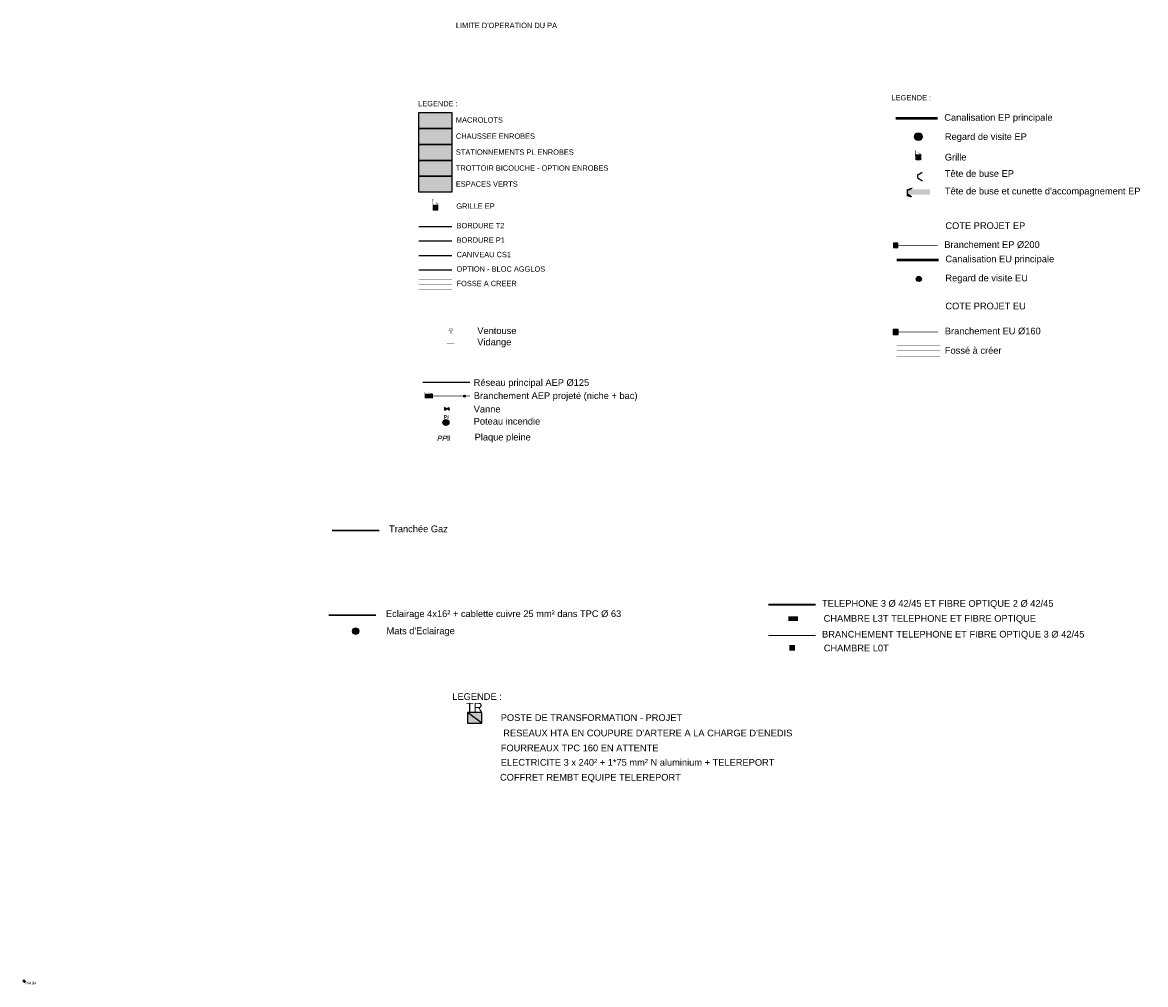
# Model space of a CAD drawing. Extents: x 1616800 to 1632437, y 2248456 to 2251974.
# Tile 350 of 399: x 1618411 to 1618830, y 2251537 to 2251896. Entities that reach past the tile are written whole.
import ezdxf
from ezdxf.enums import TextEntityAlignment as Align

# ---------------------------------------------------------------- set-up
doc = ezdxf.new("R2010")
doc.units = 0
doc.header["$LTSCALE"] = 2
doc.header["$PDMODE"] = 3
doc.header["$PDSIZE"] = 0.2
for name, pattern in [('AXES', [50.800000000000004, 31.75, -6.35, 6.35, -6.35]), ('CACHE2', [4.762499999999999, 3.175, -1.5875]), ('CONTINU', [0]), ('Grille', [0.4, 0.2, -0.2])]:
    doc.linetypes.add(name, pattern=pattern)
doc.layers.get('0').update_dxf_attribs({"linetype": 'CONTINUOUS'})
for name, color, linetype in [('0-PAP-LEGENDE', 7, 'CONTINUOUS'), ('01 02-PAP-EP AVALOIRS & GRILLES', 3, 'CONTINUOUS'), ('01-PAP- BORDURE AGGLOS', 30, 'CONTINUOUS'), ('01-PAP- BORDURE CAN CS1 ET PANNEAU SIGNAL', 5, 'CONTINUOUS'), ('01-PAP- BORDURE P1', 6, 'CONTINUOUS'), ('01-PAP- BORDURE T2', 1, 'CONTINUOUS'), ('01-PAP- FOSSE PROJET', 5, 'CONTINUOUS'), ('01-PAP- REVET EV', 93, 'CONTINUOUS'), ('01-PAP- REVET MACROLOT', 51, 'CONTINUOUS'), ('01-PAP- REVET PK PL', 9, 'CONTINUOUS'), ('01-PAP- REVET VOIE', 253, 'CONTINUOUS'), ('01-PAP-FILAIRE VOIE', 7, 'CONTINUOUS'), ('01-PAP-REVET NOUE', 93, 'CONTINUOUS'), ('02-PAP-EP PROJET', 3, 'CONTINUOUS'), ('03-PAP-EU PROJET CANA', 1, 'CONTINUOUS'), ('06-PAP AEP PROJET', 5, 'CONTINUOUS'), ('06-PAP AEP PROJET TEXTE', 5, 'CONTINUOUS'), ('08-PAP RESEAU TELEPHONE PROJET', 95, 'CONTINUOUS'), ('09-PAP ECLAIRAGE PROJET', 6, 'CONTINUOUS'), ('09-TRANCHEE GAZ', 30, 'CONTINUOUS'), ('X-PTS TOPO-TEXTE TOPOALT', 8, 'CONTINUOUS'), ('X-PTS TOPO-TOPOPOINT', 8, 'CONTINUOUS'), ('Y-FDP TOPO-TOP_BORNE', 8, 'CONTINUOUS')]:
    doc.layers.add(name, color=color, linetype=linetype)
doc.layers.add('01-PAP- REVET TROTTOIR', color=7, linetype='CONTINUOUS', true_color=0xddc49a)
doc.styles.add('Arial 1.0', font='arial.ttf', dxfattribs={"width": 0.99, "height": 0.2})
doc.styles.add('Arial 5.0', font='arial.ttf', dxfattribs={"width": 0.99, "height": 2.5})
doc.styles.get("Standard").update_dxf_attribs({"font": 'arial.ttf'})
doc.styles.add('TEXTE-GAZ', font='arial.ttf', dxfattribs={"oblique": 13.5})

# ---------------------------------------------------------------- blocks, each defined once
blk = doc.blocks.new('TCPOINT')
at = {"color": 0}
blk.add_point((0, 0), dxfattribs=at)
at = {"layer": 'X-PTS TOPO-TEXTE TOPOALT'}
blk.add_attdef('ALT', text='', height=0.75, dxfattribs=at).set_placement((0.25, -0.25), align=Align.TOP_LEFT)
blk = doc.blocks.new('T007')
at = {"color": 0}
for p, q in [((-0.125, 0), (-0.625, 0)), ((0, 0.125), (0, 0.625)), ((0, 0), (0, 0)), ((0.125, 0), (0.625, 0)), ((0, -0.125), (0, -0.625))]:
    blk.add_line(p, q, dxfattribs=at)
blk = doc.blocks.new('Grille40x40')
at = {"layer": '01-PAP-REVET NOUE', "ltscale": 0.6}
h = blk.add_hatch(color=255, dxfattribs=at)
h.dxf.hatch_style = 1
h.paths.add_polyline_path([(-0.4493047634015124, 0.4516175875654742), (0.4506952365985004, 0.4516220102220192), (0.4506952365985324, -0.4483779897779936), (-0.4493047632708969, -0.4483824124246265)])
at = {"linetype": 'Continuous'}
for p, q in [((-0.2243047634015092, 0.4516186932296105), (-0.2243003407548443, -0.4483813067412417)), ((0.0006952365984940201, 0.4516197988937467), (0.0006952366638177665, -0.44838020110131)), ((0.2256952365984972, 0.451620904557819), (0.2256996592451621, -0.4483790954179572))]:
    blk.add_line(p, q, dxfattribs=at)
at = {"linetype": 'Continuous', "const_width": 0.0675, "flags": 128}
blk.add_lwpolyline([(-0.4493047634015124, 0.4516175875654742), (0.4506952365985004, 0.4516220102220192), (0.4506952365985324, -0.4483779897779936), (-0.4493047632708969, -0.4483824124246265)], close=True, dxfattribs=at)
blk = doc.blocks.new('RegardVisiteEP')
h = blk.add_hatch(color=255)
edge = h.paths.add_edge_path()
edge.add_arc((0, -6.938893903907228e-18), 1.125, 180, 360)
edge.add_arc((0, -6.938893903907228e-18), 1.125, 0, 180)
at = {"const_width": 0.1125, "flags": 128}
for points in [[(-1.125, -6.938893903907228e-18, 1), (1.125, -6.938893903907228e-18, 1)], [(0.6749999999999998, -6.938893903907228e-18, -1), (-0.6749999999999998, -6.938893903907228e-18, -1)], [(-0.6749999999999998, -6.938893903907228e-18, 1), (0.6749999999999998, -6.938893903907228e-18, 1)]]:
    blk.add_lwpolyline(points, format="xyb", close=True, dxfattribs=at)
at = {"linetype": 'Continuous'}
for radius in [1.125, 0.6749999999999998]:
    blk.add_circle((0, -6.938893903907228e-18), radius, dxfattribs=at)
blk = doc.blocks.new('TabouretBranchementEP')
at = {"ltscale": 0.6}
h = blk.add_hatch(color=255, dxfattribs=at)
h.dxf.hatch_style = 1
h.paths.add_polyline_path([(0.3319043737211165, 0.6363714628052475), (-0.9300952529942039, 0.6363714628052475), (-0.9300952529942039, -0.6256281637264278), (0.3319043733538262, -0.6256281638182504)])
at = {"linetype": 'Continuous', "const_width": 0.06309998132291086}
blk.add_lwpolyline([(0.3319043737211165, 0.6363714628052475), (-0.9300952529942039, 0.6363714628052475), (-0.9300952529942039, -0.6256281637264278), (0.3319043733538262, -0.6256281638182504)], close=True, dxfattribs=at)
at = {"linetype": 'Continuous'}
blk.add_lwpolyline([(0.3319043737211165, 0.6363714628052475), (-0.9300952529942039, 0.6363714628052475), (-0.9300952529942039, -0.6256281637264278), (0.3319043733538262, -0.6256281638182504), (0.3319043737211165, 0.6363714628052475)], dxfattribs=at)
blk.add_circle((-0.2990954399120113, 0.005371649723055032), 0.4416998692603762, dxfattribs=at)
blk = doc.blocks.new('TabouretBranchementEU')
blk.add_hatch(color=256).paths.add_polyline_path([(0.1944543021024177, -0.1971786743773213), (0.1944543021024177, 0.5048213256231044), (-0.507545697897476, 0.5048213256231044), (-0.507545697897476, -0.1971786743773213)])
blk.add_lwpolyline([(0.1944543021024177, -0.1971786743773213), (0.1944543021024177, 0.5048213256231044), (-0.507545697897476, 0.5048213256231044), (-0.507545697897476, -0.1971786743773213)], close=True)
blk = doc.blocks.new('RegardVisiteEU')
h = blk.add_hatch(color=256)
edge = h.paths.add_edge_path()
edge.add_arc((0, 1.387778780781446e-17), 0.75, 180, 360)
edge.add_arc((0, 1.387778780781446e-17), 0.75, 0, 180)
at = {"const_width": 0.07500000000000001, "flags": 128}
blk.add_lwpolyline([(-0.75, 1.387778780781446e-17, 1), (0.75, 1.387778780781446e-17, 1)], format="xyb", close=True, dxfattribs=at)
at = {"flags": 128}
blk.add_lwpolyline([(0.45, 1.387778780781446e-17, -1), (-0.45, 1.387778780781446e-17, -1)], format="xyb", close=True, dxfattribs=at)
for radius in [0.75, 0.45]:
    blk.add_circle((0, 1.387778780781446e-17), radius)
blk = doc.blocks.new('branch AEP')
at = {"true_color": 0xffffff}
h = blk.add_hatch(color=7, dxfattribs=at)
h.dxf.hatch_style = 1
h.paths.add_polyline_path([(1649826.661414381, 3144311.423564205), (1649828.148368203, 3144313.365010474), (1649831.492329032, 3144310.803870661), (1649830.005375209, 3144308.862424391)])
h = blk.add_hatch(color=256)
edge = h.paths.add_edge_path()
edge.add_arc((1649828.862410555, 3144311.215894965), 0.585686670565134, 0, 360)
at = {"const_width": 0.169}
blk.add_lwpolyline([(1649826.661414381, 3144311.423564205), (1649828.148368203, 3144313.365010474), (1649831.492329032, 3144310.803870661), (1649830.005375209, 3144308.862424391)], close=True, dxfattribs=at)
blk.add_circle((1649828.862410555, 3144311.215894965), 0.585686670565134)
blk = doc.blocks.new('bac')
at = {"true_color": 0xffffff}
h = blk.add_hatch(color=7, dxfattribs=at)
h.dxf.hatch_style = 1
edge = h.paths.add_edge_path()
edge.add_arc((-0.002587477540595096, -0.0003232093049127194), 0.3636107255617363, 0, 360)
h = blk.add_hatch(color=256)
h.dxf.hatch_style = 1
h.paths.add_polyline_path([(-0.2170541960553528, 0.2933037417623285, 0.2394115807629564), (-0.3661982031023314, -0.0003232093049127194, 0.6136689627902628), (0.2118792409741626, -0.2939501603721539)])
blk.add_circle((-0.002587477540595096, -0.0003232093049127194), 0.3636107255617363)
blk = doc.blocks.new('vanne aep')
blk.add_hatch(color=256).paths.add_polyline_path([(1649901.464786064, 3144406.587868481), (1649903.405332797, 3144405.962590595), (1649902.508306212, 3144410.080865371), (1649904.632739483, 3144409.510985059)])
at = {"flags": 128}
blk.add_lwpolyline([(1649901.464786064, 3144406.587868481), (1649903.405332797, 3144405.962590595), (1649902.508306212, 3144410.080865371), (1649904.632739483, 3144409.510985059)], close=True, dxfattribs=at)
blk = doc.blocks.new('VENTOUSE AEP')
at = {"const_width": 0.2, "flags": 128}
blk.add_lwpolyline([(1648969.318160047, 3144477.291861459, -1.428185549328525), (1648971.214736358, 3144477.354984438, -6.279991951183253)], format="xyb", dxfattribs=at)
for points in [[(1648969.974922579, 3144475.983327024), (1648969.974922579, 3144477.917978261)], [(1648970.474922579, 3144475.983327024), (1648970.474922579, 3144477.917978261)]]:
    blk.add_lwpolyline(points, dxfattribs=at)
blk = doc.blocks.new('VIDANGE AEP')
at = {"flags": 128}
blk.add_lwpolyline([(1648972.527543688, 3144472.138474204, 0.2, 0.2, 0), (1648969.988164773, 3144472.138474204, 1, 0, 0), (1648968.315880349, 3144472.138474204, 0, 0, 0)], format="xyseb", dxfattribs=at)
blk = doc.blocks.new('MAT HT 4.00m')
at = {"ltscale": 0.6}
h = blk.add_hatch(color=255, dxfattribs=at)
h.dxf.hatch_style = 1
edge = h.paths.add_edge_path()
edge.add_arc((1633920.685273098, 3151916.201901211), 0.8999999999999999, 0, 360)
h = blk.add_hatch(color=256, dxfattribs=at)
h.dxf.hatch_style = 1
h.paths.add_polyline_path([(1633920.072225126, 3151916.860818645, 0.208297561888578), (1633919.785273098, 3151916.201901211, 0.6552214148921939), (1633921.298321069, 3151915.542983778)])
blk.add_line((1633921.298321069, 3151915.542983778), (1633920.072225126, 3151916.860818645), dxfattribs=at)
blk.add_circle((1633920.685273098, 3151916.201901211), 0.8999999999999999, dxfattribs=at)
blk = doc.blocks.new('REG PARCELLAIRE PTT')
h = blk.add_hatch(color=255)
h.dxf.hatch_style = 1
h.paths.add_polyline_path([(-3739450.707282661, 851706.1628786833), (-3739450.462282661, 851706.1628786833), (-3739450.462282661, 851706.4078786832), (-3739450.707282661, 851706.4078786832)])
at = {"const_width": 0.0245}
blk.add_lwpolyline([(-3739450.707282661, 851706.1628786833), (-3739450.462282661, 851706.1628786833), (-3739450.462282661, 851706.4078786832), (-3739450.707282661, 851706.4078786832)], close=True, dxfattribs=at)
blk.add_lwpolyline([(-3739450.707282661, 851706.4078786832), (-3739450.462282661, 851706.1628786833)], dxfattribs=at)
blk = doc.blocks.new('VOIRIE-TRANSFO')
at = {"transparency": 16777216}
h = blk.add_hatch(color=255, dxfattribs=at)
h.dxf.hatch_style = 1
h.paths.add_polyline_path([(-2.00000000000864, 1.500000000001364), (-2.000000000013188, -1.500000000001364), (2.00000000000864, -1.500000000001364), (2.000000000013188, 1.500000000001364)])
h = blk.add_hatch(color=256)
h.dxf.hatch_style = 1
h.paths.add_polyline_path([(2.00000000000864, -1.500000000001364), (-2, 1.5), (-2.00000000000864, -1.500000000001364)])
at = {"color": 0, "linetype": 'Continuous', "lineweight": -2}
for p, q in [((2.000000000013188, 1.500000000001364), (-2.00000000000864, 1.500000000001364)), ((-2.00000000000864, 1.500000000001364), (-2.000000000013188, -1.500000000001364)), ((2.00000000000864, -1.500000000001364), (2.000000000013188, 1.500000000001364)), ((-2.000000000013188, -1.500000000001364), (2.00000000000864, -1.500000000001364))]:
    blk.add_line(p, q, dxfattribs=at)
at = {"const_width": 0.1}
blk.add_lwpolyline([(-2.00000000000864, 1.500000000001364), (2.00000000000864, 1.500000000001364), (2.00000000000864, -1.500000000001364), (-2.00000000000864, -1.500000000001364)], close=True, dxfattribs=at)
blk.add_lwpolyline([(2.00000000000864, -1.500000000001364), (-2, 1.5), (-2.00000000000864, -1.500000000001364)], close=True)
at = {"insert": (-2.399920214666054, 4.16129971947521), "char_height": 2.5, "attachment_point": 1}
blk.add_mtext_dynamic_manual_height_columns('TR', width=3.88156968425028, gutter_width=12.5, heights=[0], dxfattribs=at)
blk = doc.blocks.new('CHAMB L3T')
h = blk.add_hatch(color=255)
h.dxf.hatch_style = 1
h.paths.add_polyline_path([(-3739473.600120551, 851678.8350738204), (-3739470.287720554, 851678.8350738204), (-3739470.287720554, 851680.3374838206), (-3739473.600120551, 851680.3374838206)])
at = {"const_width": 0.2366}
blk.add_lwpolyline([(-3739473.600120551, 851678.8350738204), (-3739470.287720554, 851678.8350738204), (-3739470.287720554, 851680.3374838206), (-3739473.600120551, 851680.3374838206)], close=True, dxfattribs=at)
at = {"const_width": 0.2366, "flags": 128}
for points in [[(-3739472.494914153, 851680.3374838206), (-3739472.494914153, 851678.8350738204)], [(-3739471.360172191, 851680.3374838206), (-3739471.360172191, 851678.8350738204)]]:
    blk.add_lwpolyline(points, dxfattribs=at)
blk = doc.blocks.new('PP')
at = {"const_width": 0.3, "flags": 128}
for points in [[(1636799.180361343, 3159956.085822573), (1636800.491367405, 3159954.519445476)], [(1636799.563785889, 3159956.406736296), (1636800.874791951, 3159954.840359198)]]:
    blk.add_lwpolyline(points, dxfattribs=at)
blk = doc.blocks.new('a006')
h = blk.add_hatch(color=255)
h.dxf.hatch_style = 1
edge = h.paths.add_edge_path()
edge.add_arc((0, 0), 0.75, 0, 360)
at = {"color": 0, "const_width": 0.75}
for points in [[(0.000112, -0.375, -0.414214), (-0.375, -0.000112, 0.173621)], [(-0.000112, 0.375, -0.414214), (0.375, 0.000112, 0.173621)]]:
    blk.add_lwpolyline(points, format="xyb", dxfattribs=at)
at = {"color": 0}
blk.add_circle((0, 0), 0.75, dxfattribs=at)
at = {"color": 0, "style": 'Arial 1.0', "width": 0.99}
blk.add_text('PI', height=1, dxfattribs=at).set_placement((-0.5974174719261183, 0.8439798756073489))

msp = doc.modelspace()

# ---------------------------------------------------------------- hatches: boundary and pattern name
at = {"layer": '01-PAP- REVET EV'}
h = msp.add_hatch(color=256, dxfattribs=at)
h.dxf.hatch_style = 1
h.paths.add_polyline_path([(1618559.217987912, 2251838.397506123), (1618559.217987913, 2251832.455587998), (1618571.586950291, 2251832.455587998), (1618571.586950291, 2251838.397506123)])
at = {"layer": '01-PAP- REVET MACROLOT'}
h = msp.add_hatch(color=256, dxfattribs=at)
h.dxf.hatch_style = 1
h.paths.add_polyline_path([(1618571.586950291, 2251862.165178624), (1618559.217987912, 2251862.165178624), (1618559.217987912, 2251856.223260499), (1618571.586950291, 2251856.223260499)])
at = {"layer": '01-PAP- REVET PK PL'}
h = msp.add_hatch(color=256, dxfattribs=at)
h.dxf.hatch_style = 1
h.paths.add_polyline_path([(1618559.217987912, 2251850.281342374), (1618559.217987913, 2251844.339424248), (1618571.586950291, 2251844.339424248), (1618571.586950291, 2251850.281342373)])
at = {"layer": '01-PAP- REVET TROTTOIR'}
h = msp.add_hatch(color=256, dxfattribs=at)
h.dxf.hatch_style = 1
h.paths.add_polyline_path([(1618559.217987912, 2251844.339424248), (1618559.217987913, 2251838.397506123), (1618571.586950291, 2251838.397506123), (1618571.586950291, 2251844.339424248)])
at = {"layer": '01-PAP- REVET VOIE'}
h = msp.add_hatch(color=256, dxfattribs=at)
h.dxf.hatch_style = 1
h.paths.add_polyline_path([(1618565.402469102, 2251856.223260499), (1618559.217987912, 2251856.223260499), (1618559.217987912, 2251850.281342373), (1618565.402469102, 2251850.281342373)])
h = msp.add_hatch(color=256, dxfattribs=at)
h.dxf.hatch_style = 1
h.paths.add_polyline_path([(1618571.586950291, 2251856.223260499), (1618565.402469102, 2251856.223260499), (1618565.402469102, 2251850.281342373), (1618571.586950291, 2251850.281342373)])
at = {"layer": '02-PAP-EP PROJET'}
h = msp.add_hatch(color=9, dxfattribs=at)
h.dxf.hatch_style = 1
h.paths.add_polyline_path([(1618749.780582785, 2251831.547470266), (1618749.780582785, 2251833.547470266), (1618741.380098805, 2251833.547470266), (1618741.380098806, 2251831.547470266)])

# ---------------------------------------------------------------- linework, layer by layer
at = {"layer": '0-PAP-LEGENDE'}
for points in [[(1618559.217987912, 2251862.165178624), (1618571.586950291, 2251862.165178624), (1618571.586950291, 2251856.223260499), (1618559.217987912, 2251856.223260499)], [(1618559.217987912, 2251856.223260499), (1618571.586950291, 2251856.223260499), (1618571.586950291, 2251850.281342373), (1618559.217987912, 2251850.281342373)], [(1618559.217987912, 2251850.281342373), (1618571.586950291, 2251850.281342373), (1618571.586950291, 2251844.339424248), (1618559.217987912, 2251844.339424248)], [(1618559.217987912, 2251844.339424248), (1618571.586950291, 2251844.339424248), (1618571.586950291, 2251838.397506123), (1618559.217987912, 2251838.397506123)], [(1618559.217987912, 2251838.397506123), (1618571.586950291, 2251838.397506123), (1618571.586950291, 2251832.455587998), (1618559.217987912, 2251832.455587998)]]:
    msp.add_lwpolyline(points, close=True, dxfattribs=at)
at = {"layer": '01-PAP- BORDURE AGGLOS', "linetype": 'CACHE2', "ltscale": 0.5, "const_width": 0.5, "flags": 128}
msp.add_lwpolyline([(1618571.586950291, 2251803.488581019), (1618559.217987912, 2251803.488581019)], dxfattribs=at)
at = {"layer": '01-PAP- BORDURE CAN CS1 ET PANNEAU SIGNAL', "linetype": 'AXES', "ltscale": 0.1, "const_width": 0.5, "flags": 128}
msp.add_lwpolyline([(1618571.586950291, 2251808.882354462), (1618559.217987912, 2251808.882354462)], dxfattribs=at)
at = {"layer": '01-PAP- BORDURE P1', "linetype": 'Grille', "ltscale": 2, "const_width": 0.5, "flags": 128}
msp.add_lwpolyline([(1618571.586950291, 2251814.276127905), (1618559.217987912, 2251814.276127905)], dxfattribs=at)
at = {"layer": '01-PAP- BORDURE T2', "linetype": 'CONTINU', "ltscale": 0.05, "const_width": 0.5, "flags": 128}
msp.add_lwpolyline([(1618571.586950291, 2251819.669901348), (1618559.217987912, 2251819.669901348)], dxfattribs=at)
at = {"layer": '01-PAP- FOSSE PROJET', "linetype": 'Continuous', "const_width": 0.1, "flags": 128}
for points in [[(1618571.586950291, 2251800.094807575), (1618559.217987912, 2251800.094807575)], [(1618571.586950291, 2251796.094807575), (1618559.217987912, 2251796.094807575)], [(1618753.608687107, 2251775.395569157), (1618737.334229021, 2251775.395569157)], [(1618753.608687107, 2251771.395569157), (1618737.334229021, 2251771.395569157)]]:
    msp.add_lwpolyline(points, dxfattribs=at)
at = {"layer": '01-PAP- FOSSE PROJET', "linetype": 'Grille', "const_width": 0.1, "flags": 128}
for points in [[(1618571.586950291, 2251798.094807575), (1618559.217987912, 2251798.094807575)], [(1618753.608687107, 2251773.395569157), (1618737.334229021, 2251773.395569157)]]:
    msp.add_lwpolyline(points, dxfattribs=at)
at = {"layer": '02-PAP-EP PROJET', "linetype": 'AXES', "lineweight": -3, "ltscale": 0.02, "flags": 128}
for points, const_width in [([(1618752.595458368, 2251859.9497478), (1618736.926841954, 2251859.9497478)], 1), ([(1618752.617002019, 2251812.674840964), (1618736.948385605, 2251812.674840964)], 0.2)]:
    msp.add_lwpolyline(points, dxfattribs=dict(at, const_width=const_width))
at = {"layer": '02-PAP-EP PROJET', "linetype": 'CONTINU', "lineweight": -3, "ltscale": 0.02, "const_width": 0.5, "elevation": 0.1971230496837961, "flags": 128}
for points in [[(1618746.947119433, 2251839.880897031), (1618745.186906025, 2251838.893337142), (1618745.258970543, 2251837.671848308), (1618747.000192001, 2251836.623692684)], [(1618743.17628412, 2251833.990755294), (1618741.380098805, 2251833.547470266), (1618741.380098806, 2251831.547470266), (1618742.979108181, 2251830.739091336)]]:
    msp.add_lwpolyline(points, dxfattribs=at)
at = {"layer": '02-PAP-EP PROJET', "const_width": 0.005, "flags": 128}
msp.add_lwpolyline([(1618749.780582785, 2251831.547470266), (1618749.780582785, 2251833.547470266), (1618741.380098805, 2251833.547470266), (1618741.380098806, 2251831.547470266)], close=True, dxfattribs=at)
at = {"layer": '02-PAP-EP PROJET', "linetype": 'CACHE2', "ltscale": 0.1, "const_width": 0.005, "flags": 128}
msp.add_lwpolyline([(1618741.380098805, 2251832.547470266), (1618749.780582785, 2251832.547470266)], dxfattribs=at)
at = {"layer": '02-PAP-EP PROJET', "const_width": 0.005, "flags": 128}
msp.add_lwpolyline([(1618741.380098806, 2251831.547470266), (1618749.780582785, 2251831.547470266)], dxfattribs=at)
at = {"layer": '03-PAP-EU PROJET CANA', "flags": 128}
for points, const_width in [([(1618753.002845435, 2251807.183146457), (1618737.334229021, 2251807.183146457)], 1), ([(1618752.79317472, 2251780.394103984), (1618737.124558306, 2251780.394103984)], 0.3)]:
    msp.add_lwpolyline(points, dxfattribs=dict(at, const_width=const_width))
at = {"layer": '06-PAP AEP PROJET', "linetype": 'CACHE2', "ltscale": 0.2, "const_width": 0.6, "flags": 128}
msp.add_lwpolyline([(1618578.323438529, 2251761.631525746), (1618560.704682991, 2251761.631525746)], dxfattribs=at)
at = {"layer": '06-PAP AEP PROJET', "ltscale": 0.2, "const_width": 0.3, "flags": 128}
msp.add_lwpolyline([(1618578.323438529, 2251756.524048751), (1618563.197194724, 2251756.524048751)], dxfattribs=at)
at = {"layer": '08-PAP RESEAU TELEPHONE PROJET', "linetype": 'AXES', "ltscale": 0.05, "const_width": 0.8, "flags": 128}
msp.add_lwpolyline([(1618707.172303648, 2251678.77041126), (1618689.55354811, 2251678.77041126)], dxfattribs=at)
at = {"layer": '08-PAP RESEAU TELEPHONE PROJET', "ltscale": 0.05, "const_width": 0.4, "flags": 128}
msp.add_lwpolyline([(1618707.174549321, 2251667.324442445), (1618689.555793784, 2251667.324442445)], dxfattribs=at)
at = {"layer": '09-PAP ECLAIRAGE PROJET', "linetype": 'CACHE2', "ltscale": 0.2, "const_width": 0.6, "flags": 128}
msp.add_lwpolyline([(1618543.277733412, 2251674.843933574), (1618525.658977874, 2251674.843933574)], dxfattribs=at)
at = {"layer": '09-TRANCHEE GAZ', "linetype": 'CACHE2', "ltscale": 0.2, "const_width": 0.6, "flags": 128}
msp.add_lwpolyline([(1618544.456973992, 2251706.460108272), (1618526.838218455, 2251706.460108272)], dxfattribs=at)

# ---------------------------------------------------------------- block references
at = {"layer": '01 02-PAP-EP AVALOIRS & GRILLES', "lineweight": -3, "xscale": 2.330501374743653, "yscale": 2.330501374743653, "zscale": 2.330501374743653}
for p in [(1618745.36804078, 2251845.523323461), (1618565.38245323, 2251826.742167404)]:
    msp.add_blockref('Grille40x40', p, dxfattribs=at)
at = {"layer": '01-PAP-FILAIRE VOIE', "xscale": 1.333, "yscale": 1.333}
msp.add_blockref('VOIRIE-TRANSFO', (1618579.9846175, 2251636.641127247), dxfattribs=at)
at = {"layer": '02-PAP-EP PROJET', "lineweight": -3, "xscale": 1.3, "yscale": 1.3, "zscale": 1.3}
for name, p in [('RegardVisiteEP', (1618745.445850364, 2251853.16991477)), ('TabouretBranchementEP', (1618737.409720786, 2251812.673294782))]:
    msp.add_blockref(name, p, dxfattribs=at)
at = {"layer": '03-PAP-EU PROJET CANA', "zscale": 1.3}
for name, p, xscale, yscale in [('RegardVisiteEU', (1618745.603648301, 2251800.175002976), 1.3, 1.3), ('TabouretBranchementEU', (1618737.389954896, 2251780.01121328), 2.6, 2.6)]:
    msp.add_blockref(name, p, dxfattribs=dict(at, xscale=xscale, yscale=yscale))
at = {"layer": '06-PAP AEP PROJET', "xscale": 0.7, "yscale": 0.7, "zscale": 0.7}
for name, p in [('VENTOUSE AEP', (464292.0001363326, 50646.62625475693)), ('VIDANGE AEP', (464291.7110910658, 50645.72854997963))]:
    msp.add_blockref(name, p, dxfattribs=at)
at = {"layer": '06-PAP AEP PROJET'}
for name, p, xscale, yscale, zscale, rotation in [('branch AEP', (1197097.773587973, 4701367.722277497), 0.7, 0.7, 0.7, 217.4485060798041), ('vanne aep', (28151.08172787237, 2536438.881644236), 0.455000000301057, 0.455000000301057, 0.455000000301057, 287.5379109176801)]:
    msp.add_blockref(name, p, dxfattribs=dict(at, xscale=xscale, yscale=yscale, zscale=zscale, rotation=rotation))
msp.add_blockref('bac', (1618576.29742259, 2251756.524048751), dxfattribs=at)
at = {"layer": '06-PAP AEP PROJET', "linetype": 'CACHE2', "ltscale": 0.2, "xscale": 1.5, "yscale": 1.5, "zscale": 1.5, "rotation": 359.325765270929}
msp.add_blockref('a006', (1618569.330725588, 2251746.652101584), dxfattribs=at)
at = {"layer": '06-PAP AEP PROJET', "rotation": 318.7031699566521}
msp.add_blockref('PP', (-1696603.118951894, 957887.018600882), dxfattribs=at)
at = {"layer": '08-PAP RESEAU TELEPHONE PROJET'}
msp.add_blockref('CHAMB L3T', (5358170.695268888, 1399993.925533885), dxfattribs=at)
at = {"layer": '08-PAP RESEAU TELEPHONE PROJET', "xscale": 7.827470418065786, "yscale": 7.827470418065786, "zscale": 7.827470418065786}
msp.add_blockref('REG PARCELLAIRE PTT', (30889137.23828339, -4415043.023639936), dxfattribs=at)
at = {"layer": '09-PAP ECLAIRAGE PROJET', "xscale": 1.3, "yscale": 1.3, "zscale": 1.3}
msp.add_blockref('MAT HT 4.00m', (-505561.2382721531, -1845822.168739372), dxfattribs=at)
at = {"layer": 'X-PTS TOPO-TOPOPOINT'}
ref = msp.add_blockref('TCPOINT', (1618412.094, 2251538.481, 204.84), dxfattribs=at)
ref.add_attrib('ALT', '204.84', dxfattribs={"layer": 'X-PTS TOPO-TEXTE TOPOALT', "height": 1}).set_placement((1618412.344, 2251538.231, 204.84), align=Align.TOP_LEFT)
at = {"layer": 'Y-FDP TOPO-TOP_BORNE'}
msp.add_blockref('T007', (1618412.094, 2251538.481, 204.843), dxfattribs=at)

# ---------------------------------------------------------------- texts
at = {"layer": '0-PAP-LEGENDE', "attachment_point": 1, "style": 'Arial 5.0'}
for s, width, gutter_width, insert, char_height in [("LIMITE D'OPERATION DU PA", 117.3228179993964, 1, (1618573.03311085, 2251895.628123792), 2), ('LEGENDE :', 117.3228179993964, 1, (1618735.430692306, 2251868.697269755), 2), ('LEGENDE :', 117.3228179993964, 1, (1618558.95802707, 2251866.501116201), 2), ('MACROLOTS', 117.3228179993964, 1, (1618573.03311085, 2251860.412781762), 2), ('CHAUSSEE ENROBES', 117.3228179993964, 1, (1618573.03311085, 2251854.370361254), 2), ('STATIONNEMENTS PL ENROBES', 117.3228179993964, 1, (1618573.03311085, 2251848.428443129), 2), ('TROTTOIR BICOUCHE - OPTION ENROBES', 117.3228179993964, 1, (1618573.03311085, 2251842.486525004), 2), ('ESPACES VERTS ', 117.3228179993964, 1, (1618573.03311085, 2251836.544606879), 2), ('BORDURE T2', 114.5061122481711, 1, (1618573.292186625, 2251821.034717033), 2), ('BORDURE P1', 114.5061122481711, 1, (1618573.292186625, 2251815.64094359), 2), ('CANIVEAU CS1', 114.5061122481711, 1, (1618573.292186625, 2251810.247170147), 2), ('OPTION - BLOC AGGLOS ', 114.5061122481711, 1, (1618573.292186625, 2251804.853396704), 2), ('FOSSE A CREER', 114.5061122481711, 1, (1618573.292186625, 2251799.459623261), 2), ('Fossé à créer', 114.5061122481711, 1, (1618755.31392344, 2251774.760384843), 2.5), ('Tranchée Gaz', 105.094166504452, 1, (1618548.136939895, 2251708.275966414), 2.5), ('TELEPHONE 3 Ø 42/45 ET FIBRE OPTIQUE 2 Ø 42/45', 114.5496419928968, 1, (1618709.540073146, 2251680.478437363), 2.5), ('Eclairage 4x16² + cablette cuivre 25 mm² dans TPC Ø 63', 105.094166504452, 1, (1618546.957699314, 2251676.659791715), 2.5), ('CHAMBRE L3T TELEPHONE ET FIBRE OPTIQUE', 84.39067364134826, 1, (1618710.135051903, 2251674.902494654), 2.5), ("\\pt27.5;Mats d'Eclairage ", 74.75641809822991, 0.5, (1618547.195261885, 2251670.2640226), 2.5), ('BRANCHEMENT TELEPHONE ET FIBRE OPTIQUE 3 Ø 42/45', 115.7812342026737, 1, (1618709.54231882, 2251669.01578405), 2.5), ('CHAMBRE L0T', 40.85296843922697, 1, (1618710.192649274, 2251663.854288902), 2.5), ('LEGENDE :', 34.27231934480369, 12.5, (1618571.700937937, 2251645.786930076), 2.5), ('POSTE DE TRANSFORMATION - PROJET', 114.5061122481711, 1, (1618589.769231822, 2251637.936458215), 2.5), (" RESEAUX HTA EN COUPURE D'ARTERE A LA CHARGE D'ENEDIS", 114.5061122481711, 1, (1618589.769231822, 2251632.186511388), 2.5), ('FOURREAUX TPC 160 EN ATTENTE', 114.5061122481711, 1, (1618589.769231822, 2251626.636888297), 2.5), ('ELECTRICITE 3 x 240² + 1*75 mm² N aluminium + TELEREPORT', 114.5061122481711, 1, (1618589.769231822, 2251621.251547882), 2.5), ('COFFRET REMBT EQUIPE TELEREPORT', 94.17223277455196, 1, (1618589.483776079, 2251615.704747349), 2.5)]:
    msp.add_mtext_dynamic_manual_height_columns(s, width=width, gutter_width=gutter_width, heights=[0], dxfattribs=dict(at, insert=insert, char_height=char_height))
at = {"layer": '0-PAP-LEGENDE', "width": 117.3228179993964, "attachment_point": 1, "style": 'Arial 5.0'}
for s, insert, char_height in [('Canalisation EP principale ', (1618755.111252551, 2251861.598439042), 2.5), ('Regard de visite EP', (1618755.320923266, 2251854.447894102), 2.5), ('Grille ', (1618755.304337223, 2251846.789369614), 2.5), ('Tête de buse EP', (1618755.320923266, 2251840.691608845), 2.5), ("Tête de buse et cunette d'accompagnement EP", (1618755.320923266, 2251834.14742074), 2.5), ('GRILLE EP', (1618573.197637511, 2251828.298523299), 2), ('COTE PROJET EP', (1618755.518639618, 2251821.256617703), 2.5), ('Branchement EP Ø200', (1618755.111252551, 2251814.216877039), 2.5), ('Canalisation EU principale ', (1618755.518639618, 2251808.872007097), 2.5), ('Regard de visite EU', (1618755.518639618, 2251801.768437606), 2.5), ('COTE PROJET EU', (1618755.518639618, 2251791.315802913), 2.5), ('Ventouse', (1618581.017641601, 2251782.110891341), 2.5), ('\\pt12.5;Branchement EU Ø160', (1618755.308968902, 2251781.994610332), 2.5), ('Vidange', (1618581.017636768, 2251777.908751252), 2.5), ('Réseau principal AEP Ø125', (1618579.687863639, 2251762.802419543), 2.5), ('Branchement AEP projeté (niche + bac)', (1618579.729742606, 2251757.903204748), 2.5), ('Vanne', (1618579.687863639, 2251752.893306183), 2.5), ('Poteau incendie', (1618579.687863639, 2251748.368522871), 2.5), ('Plaque pleine', (1618580.015164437, 2251742.459046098), 2.5)]:
    msp.add_mtext(s, dxfattribs=dict(at, insert=insert, char_height=char_height))
at = {"layer": '06-PAP AEP PROJET TEXTE', "insert": (1618565.929416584, 2251741.777645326), "char_height": 2, "width": 1.945324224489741, "attachment_point": 1, "rotation": 358.63139275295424, "style": 'TEXTE-GAZ'}
msp.add_mtext('PP', dxfattribs=at)

doc.saveas('drawing.dxf')
